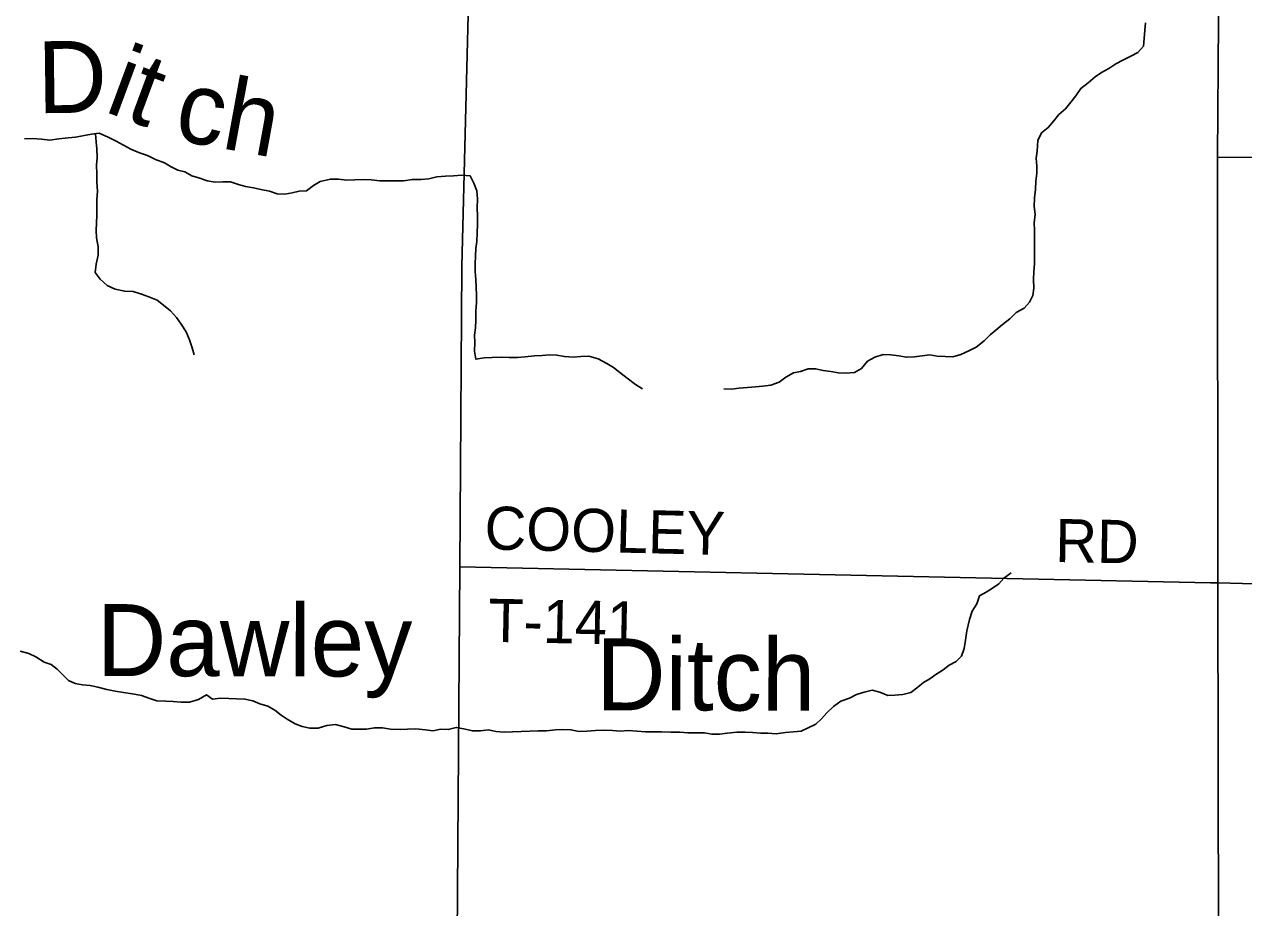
# Model space of a CAD drawing. Extents: x 1857828 to 2277390, y 930619 to 1324581.
# Drawn here: x 2097229 to 2105704, y 1210395 to 1216538 of the extents above; entities that cross this region are included whole.
import ezdxf

# ---------------------------------------------------------------- set-up
doc = ezdxf.new("R2010")
doc.units = 0
for name, color, linetype in [('GM_X_County_Road', 7, 'Continuous'), ('GM_X_Minor_River', 7, 'Continuous'), ('GM_X_Minor_River_Text', 7, 'Continuous'), ('GM_X_State_Route', 7, 'Continuous'), ('GM_X_Township_Road', 7, 'Continuous'), ('GM_X_Township_Road_Text', 7, 'Continuous')]:
    doc.layers.add(name, color=color, linetype=linetype)

msp = doc.modelspace()

# ---------------------------------------------------------------- linework, layer by layer
at = {"layer": 'GM_X_County_Road'}
msp.add_lwpolyline([(2105534.8, 1207623.1), (2105534.8, 1207623.1), (2105525.3, 1212653.6), (2105522.1, 1215468.9), (2105522.1, 1215613.6), (2105562.3, 1220985.9), (2105564.1, 1221183.6), (2105545.4, 1221310.7), (2105545.1, 1221313.1)], dxfattribs=at)
at = {"layer": 'GM_X_Minor_River'}
for points in [[(2105021.8, 1216549.3), (2105018.1, 1216497), (2105012.4, 1216438.7), (2105008.7, 1216386.4), (2104968.8, 1216342), (2104918.8, 1216317.6), (2104864.8, 1216289.1), (2104814.8, 1216262.7), (2104766.8, 1216230.3), (2104714.9, 1216201.8), (2104672.9, 1216173.4), (2104623, 1216130.9), (2104571.1, 1216092.5), (2104537.2, 1216040), (2104503.4, 1215995.6), (2104465.5, 1215949.2), (2104419.6, 1215910.7), (2104383.8, 1215866.3), (2104345.9, 1215819.8), (2104298, 1215783.4), (2104274.2, 1215731), (2104268.6, 1215656.6), (2104262.8, 1215606.4), (2104267.1, 1215552.1), (2104267.4, 1215501.9), (2104259.7, 1215447.6), (2104258, 1215389.3), (2104250.3, 1215331), (2104248.6, 1215270.7), (2104254.9, 1215218.5), (2104247.2, 1215158.2), (2104249.5, 1215106), (2104249.8, 1215043.7), (2104250.2, 1214985.4), (2104250.4, 1214935.2), (2104250.8, 1214874.9), (2104245.1, 1214816.6), (2104243.3, 1214766.4), (2104245.7, 1214704.1), (2104237.9, 1214651.8), (2104216.1, 1214605.4), (2104178.2, 1214565), (2104122.3, 1214534.6), (2104078.4, 1214490.1), (2104028.5, 1214449.6), (2103982.5, 1214411.1), (2103942.6, 1214378.8), (2103900.7, 1214336.3), (2103844.8, 1214293.8), (2103792.8, 1214267.3), (2103738.8, 1214242.9), (2103682.7, 1214226.5), (2103628.6, 1214228.2), (2103574.4, 1214229.9), (2103522.2, 1214239.6), (2103470.1, 1214233.2), (2103416, 1214224.9), (2103359.8, 1214222.5), (2103307.6, 1214232.3), (2103251.4, 1214240), (2103199.3, 1214241.6), (2103141.2, 1214223.2), (2103089.2, 1214194.8), (2103047.4, 1214144.3), (2102999.4, 1214115.9), (2102941.3, 1214111.5), (2102887.1, 1214113.2), (2102834.9, 1214122.9), (2102780.7, 1214130.6), (2102728.5, 1214142.4), (2102676.4, 1214142.1), (2102624.3, 1214123.6), (2102574.3, 1214113.3), (2102522.3, 1214084.9), (2102476.3, 1214050.4), (2102416.3, 1214027.9), (2102362.2, 1214021.6), (2102310, 1214017.3), (2102255.9, 1214012.9), (2102195.8, 1214008.5), (2102145.7, 1214000.2), (2102091.5, 1214001.9)], [(2097228.6, 1215740.6), (2097284.8, 1215742.9), (2097346.9, 1215739.3), (2097405.1, 1215731.6), (2097469.3, 1215742.1), (2097533.4, 1215748.5), (2097583.5, 1215752.8), (2097633.6, 1215763.1), (2097695.7, 1215773.6), (2097749.8, 1215779.9), (2097810.2, 1215752.2), (2097866.4, 1215726.4), (2097916.7, 1215696.6), (2097969.1, 1215668.7), (2098029.3, 1215645), (2098083.6, 1215625.2), (2098139.9, 1215597.4), (2098202.2, 1215575.7)], [(2097723.9, 1215776.9), (2097728.1, 1215721.5), (2097732.4, 1215671.3), (2097734.7, 1215609), (2097731, 1215558.8), (2097731.3, 1215498.5), (2097733.6, 1215440.3), (2097738, 1215378), (2097732.3, 1215317.7), (2097732.6, 1215257.4), (2097732.9, 1215207.2), (2097731.2, 1215156.9), (2097727.4, 1215104.7), (2097729.7, 1215052.4), (2097742.1, 1214990.2), (2097742.4, 1214932), (2097726.7, 1214869.6), (2097721, 1214811.3), (2097755.4, 1214765.3), (2097803.7, 1214721.4), (2097860, 1214695.6), (2097926.3, 1214681.9), (2097984.5, 1214680.3), (2098042.7, 1214660.5), (2098095, 1214642.8), (2098151.3, 1214619), (2098195.6, 1214585.1), (2098243.9, 1214545.2), (2098286.3, 1214499.2), (2098318.6, 1214453.2), (2098353, 1214399.2), (2098377.4, 1214343.1), (2098395.7, 1214288.9), (2098410, 1214238.8)], [(2098202.2, 1215575.7), (2098248.5, 1215545.8), (2098294.7, 1215524), (2098344.9, 1215512.3), (2098393.2, 1215484.4), (2098449.5, 1215468.7), (2098499.7, 1215448.9), (2098553.9, 1215441.2), (2098608, 1215441.5), (2098662.2, 1215441.9), (2098716.4, 1215424.1), (2098764.7, 1215410.3), (2098820.9, 1215400.6), (2098873.1, 1215388.9), (2098933.3, 1215377.2), (2098985.5, 1215359.4), (2099039.7, 1215357.7), (2099089.8, 1215366.1), (2099139.9, 1215378.4), (2099190, 1215380.8), (2099237.9, 1215417.2), (2099285.9, 1215445.6), (2099356, 1215462.1), (2099412.2, 1215460.5), (2099470.4, 1215454.8), (2099526.5, 1215457.1), (2099582.7, 1215459.5), (2099638.8, 1215455.8), (2099699, 1215450.1), (2099753.2, 1215450.5), (2099805.3, 1215448.8), (2099863.5, 1215449.1), (2099925.6, 1215459.6), (2099987.8, 1215459.9), (2100039.9, 1215464.3), (2100096, 1215476.7), (2100156.1, 1215481), (2100212.3, 1215483.4), (2100268.4, 1215489.8), (2100326.6, 1215484.1), (2100352.9, 1215434), (2100373.3, 1215379.9), (2100379.6, 1215323.7), (2100375.9, 1215259.3), (2100378.2, 1215205.1), (2100378.6, 1215146.8), (2100376.9, 1215088.6), (2100373.2, 1215028.2), (2100367.4, 1214978), (2100363.7, 1214925.7), (2100362, 1214875.5), (2100362.3, 1214819.2), (2100366.6, 1214763), (2100368.9, 1214710.8), (2100371.2, 1214652.5), (2100371.5, 1214602.3), (2100367.8, 1214544), (2100366.1, 1214481.7), (2100364.4, 1214427.4), (2100358.7, 1214375.2), (2100359, 1214324.9), (2100357.3, 1214264.6), (2100367.6, 1214208.4), (2100425.7, 1214218.8), (2100479.9, 1214221.2), (2100542, 1214223.6), (2100598.2, 1214221.9), (2100656.4, 1214220.2), (2100710.5, 1214226.6), (2100774.6, 1214233), (2100828.8, 1214235.3), (2100878.9, 1214239.7), (2100929, 1214238), (2100983.2, 1214228.2), (2101043.4, 1214222.6), (2101097.5, 1214226.9), (2101151.7, 1214231.3), (2101218, 1214211.6), (2101278.3, 1214179.8), (2101324.6, 1214151.9), (2101368.9, 1214116.1), (2101419.3, 1214076.2), (2101475.6, 1214034.3), (2101526, 1214002.5)], [(2100016.7, 1211630.5), (2100066.9, 1211624.8), (2100123, 1211635.2), (2100175.1, 1211633.5), (2100231.2, 1211647.9), (2100283.4, 1211638.1), (2100343.6, 1211624.4), (2100399.8, 1211624.8), (2100455.9, 1211631.1), (2100506.1, 1211619.4), (2100564.3, 1211615.7), (2100622.4, 1211618.1), (2100682.6, 1211620.5), (2100742.7, 1211622.8), (2100800.9, 1211625.2), (2100857, 1211625.5), (2100921.2, 1211631.9), (2100971.3, 1211634.3), (2101027.5, 1211632.6), (2101085.7, 1211618.9), (2101137.8, 1211621.2), (2101198, 1211627.6), (2101254.1, 1211629.9), (2101316.3, 1211626.3), (2101372.5, 1211622.6), (2101424.6, 1211627), (2101488.8, 1211623.3), (2101547, 1211617.7), (2101597.1, 1211618), (2101657.3, 1211618.3), (2101721.5, 1211614.7), (2101785.7, 1211615.1), (2101839.8, 1211611.4), (2101904, 1211611.8), (2101956.2, 1211610.1), (2102008.3, 1211602.4), (2102060.5, 1211600.7), (2102114.6, 1211609), (2102180.7, 1211615.5), (2102238.9, 1211615.8), (2102291.1, 1211612.1), (2102347.2, 1211608.4), (2102397.4, 1211608.7), (2102455.6, 1211603.1), (2102519.7, 1211613.5), (2102573.8, 1211617.8), (2102627.9, 1211622.2), (2102675.9, 1211646.6), (2102730, 1211671), (2102769.9, 1211707.4), (2102805.7, 1211749.8), (2102853.6, 1211794.3), (2102903.6, 1211830.8), (2102963.6, 1211851.2), (2103013.6, 1211877.7), (2103065.7, 1211894.1), (2103121.8, 1211906.5), (2103174, 1211892.7), (2103230.3, 1211870.9), (2103280.4, 1211873.3), (2103334.5, 1211877.6), (2103390.6, 1211892), (2103438.5, 1211928.5), (2103478.5, 1211960.9), (2103522.4, 1211987.2), (2103564.4, 1212015.6), (2103614.4, 1212048.1), (2103656.3, 1212080.5), (2103706.3, 1212106.9), (2103742.2, 1212143.3), (2103762, 1212197.6), (2103769.7, 1212256), (2103779.3, 1212320.3), (2103799, 1212398.8), (2103816.7, 1212457.2), (2103848.5, 1212507.6), (2103868.3, 1212564), (2103914.2, 1212588.3), (2103958.2, 1212616.8), (2104002.2, 1212647.2), (2104036.1, 1212685.5), (2104088, 1212724)], [(2097199.9, 1212178.1), (2097260.2, 1212162.3), (2097308.4, 1212138.5), (2097366.8, 1212102.7), (2097415, 1212084.9), (2097457.3, 1212053), (2097495.6, 1212015.1), (2097536, 1211975.1), (2097582.2, 1211953.3), (2097632.4, 1211945.6), (2097686.6, 1211939.9), (2097738.8, 1211928.1), (2097801, 1211912.4), (2097859.3, 1211900.8), (2097917.5, 1211891.1), (2097979.7, 1211881.4), (2098041.9, 1211869.7), (2098100.2, 1211850), (2098148.4, 1211834.2), (2098212.6, 1211830.6), (2098262.8, 1211828.8), (2098316.9, 1211823.1), (2098377.1, 1211823.5), (2098439.2, 1211842), (2098495.2, 1211874.5), (2098535.4, 1211844.6), (2098591.5, 1211852.9), (2098649.7, 1211849.3), (2098703.9, 1211847.6), (2098762.1, 1211845.9), (2098816.3, 1211832.2), (2098866.5, 1211812.4), (2098920.8, 1211796.7), (2098969, 1211768.8), (2099013.4, 1211732.9), (2099055.6, 1211705.1), (2099110, 1211673.2), (2099160.2, 1211655.5), (2099212.4, 1211643.7), (2099270.6, 1211644.1), (2099330.6, 1211662.5), (2099390.8, 1211668.9), (2099451, 1211653.2), (2099505.2, 1211635.4), (2099555.4, 1211635.8), (2099607.5, 1211636.1), (2099661.6, 1211644.4), (2099717.8, 1211644.8), (2099774, 1211635.1), (2099840.2, 1211633.4), (2099892.3, 1211635.8), (2099950.5, 1211638.1), (2100016.7, 1211630.5)]]:
    msp.add_lwpolyline(points, dxfattribs=at)
at = {"layer": 'GM_X_State_Route'}
msp.add_lwpolyline([(2100227.8, 1208897.1), (2100254.8, 1212765.2), (2100269.4, 1214857.2), (2100432.1, 1221292.5), (2100433.7, 1221329.3)], dxfattribs=at)
at = {"layer": 'GM_X_Township_Road'}
for points in [[(2105522.1, 1215613.6), (2108440.8, 1215611.5)], [(2100254.8, 1212765.2), (2105473.6, 1212654.7), (2105473.6, 1212654.7)], [(2105473.6, 1212654.7), (2105525.3, 1212653.6), (2108432.3, 1212574.7), (2113721.8, 1212471)]]:
    msp.add_lwpolyline(points, dxfattribs=at)

# ---------------------------------------------------------------- texts
at = {"layer": 'GM_X_Minor_River_Text'}
for s, height, rotation, p in [('D', 500.3, 0.72763, (2097321.7, 1215919.3)), ('it', 500.28, 339.65134, (2097775, 1215934.6)), ('ch', 500.27, 349.65161, (2098258, 1215738.1)), ('Dawley', 500.27, 359.90195, (2097731.8, 1212005.8)), ('Ditch', 500.27, 359.89644, (2101202.3, 1211767.7))]:
    msp.add_text(s, height=height, rotation=rotation, dxfattribs=at).set_placement(p)
at = {"layer": 'GM_X_Township_Road_Text'}
for s, rotation, p in [('COOLEY', 358.6436, (2100424.6, 1212886.7)), ('RD', 359.00903, (2104392.7, 1212798.7)), ('T-141', 358.87731, (2100451.2, 1212243.8))]:
    msp.add_text(s, height=300, rotation=rotation, dxfattribs=at).set_placement(p)

doc.saveas('drawing.dxf')
